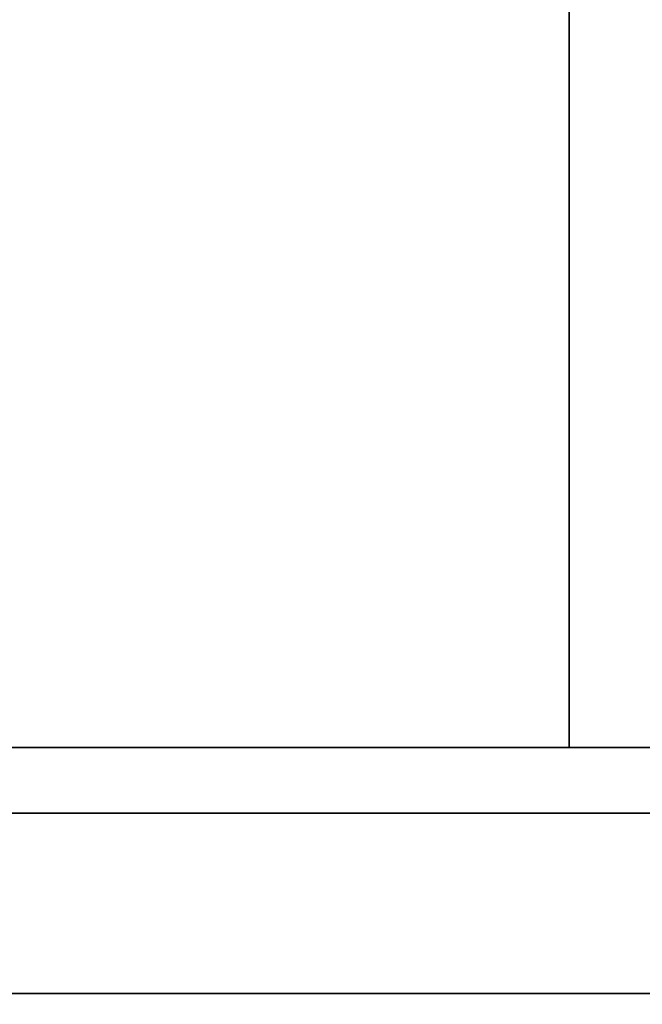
# Model space of a CAD drawing. Header units: millimetres. Extents: x -1465 to 393277, y -3788 to 454312.
# Tile 346 of 656: x 358165 to 358203, y 11624 to 11684. Entities that reach past the tile are written whole.
import ezdxf

# ---------------------------------------------------------------- set-up
doc = ezdxf.new("R2010")
doc.units = ezdxf.units.MM
doc.header["$XCLIPFRAME"] = 2
doc.layers.add('AHU03-3-68634OBJ', color=8, linetype='Continuous')
doc.layers.add('AHU03-3-68635OBJ', color=8, linetype='Continuous')
picture_1 = doc.add_image_def('image1.bmp', size_in_pixel=(951, 911))

msp = doc.modelspace()

# ---------------------------------------------------------------- linework, layer by layer
at = {"layer": 'AHU03-3-68634OBJ', "color": 8, "linetype": 'Continuous', "lineweight": 35, "ltscale": 100}
for p, q in [((358221.129, 11639.827), (357953.129, 11639.827)), ((358220.629, 11635.827), (357953.629, 11635.827)), ((358220.629, 11624.827), (357953.629, 11624.827))]:
    msp.add_line(p, q, dxfattribs=at)
at = {"layer": 'AHU03-3-68635OBJ', "color": 8, "linetype": 'Continuous', "lineweight": 35, "ltscale": 100}
msp.add_line((358198.129, 11852.801), (358198.129, 11639.827), dxfattribs=at)

# ---------------------------------------------------------------- pictures from other files: only their frames are drawn
at = {"color": 8, "lineweight": 13}
image = msp.add_image(picture_1, insert=(357606.986, 12545.821), size_in_units=(1986.021, 1904.625), rotation=-90, dxfattribs=at)
image.set_boundary_path([(-0.5, -0.5), (950.5, 910.5)])

doc.saveas('drawing.dxf')
